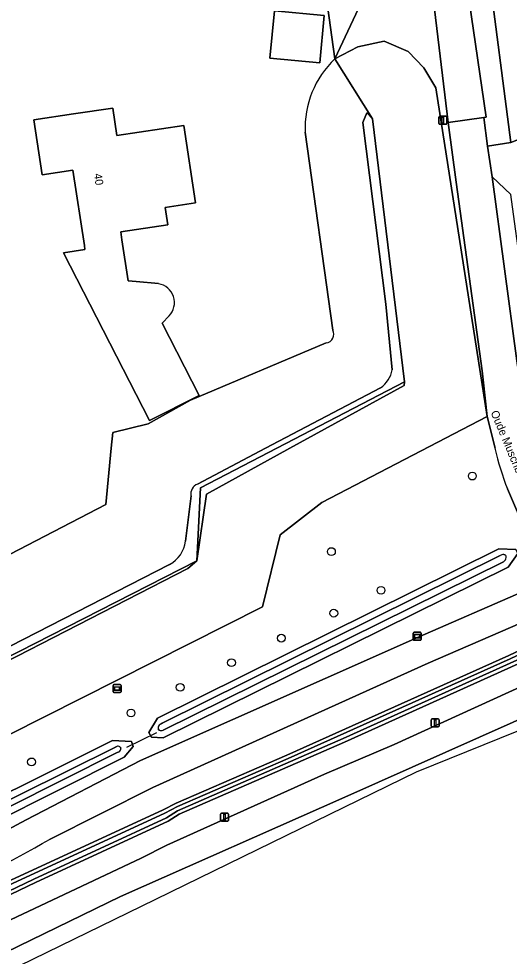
# Model space of a CAD drawing. Extents: x 162722 to 165104, y 384719 to 386284.
# Drawn here: x 164123.8 to 164185, y 384936.5 to 385053.7 of the extents above; entities that cross this region are included whole.
import ezdxf

# ---------------------------------------------------------------- set-up
doc = ezdxf.new("R2010")
doc.units = 0
for name, color, linetype in [('IMGEO_Berm_groen', 7, 'Continuous'), ('IMGEO_Boom', 7, 'Continuous'), ('IMGEO_Duiker', 7, 'Continuous'), ('IMGEO_Erf', 7, 'Continuous'), ('IMGEO_Fietspad_gesloten', 7, 'Continuous'), ('IMGEO_Groenvoorziening', 7, 'Continuous'), ('IMGEO_Hek', 7, 'Continuous'), ('IMGEO_Lichtmast', 7, 'Continuous'), ('IMGEO_Loofbos', 7, 'Continuous'), ('IMGEO_Oever', 7, 'Continuous'), ('IMGEO_Openbare_ruimte_label', 7, 'Continuous'), ('IMGEO_Pand', 7, 'Continuous'), ('IMGEO_Pand_nummerreeks', 7, 'Continuous'), ('IMGEO_Rijbaan_lokaal_gesloten', 7, 'Continuous'), ('IMGEO_Rijbaan_lokaal_open', 7, 'Continuous'), ('IMGEO_Rijbaan_regionaal_gesloten', 7, 'Continuous'), ('IMGEO_Verklikker', 7, 'Continuous'), ('IMGEO_Voetpad_open', 7, 'Continuous'), ('IMGEO_Waterloop', 7, 'Continuous'), ('IMGEO_Wegwijzer', 7, 'Continuous')]:
    doc.layers.add(name, color=color, linetype=linetype)

msp = doc.modelspace()

# ---------------------------------------------------------------- linework, layer by layer
at = {"layer": 'IMGEO_Berm_groen'}
for points in [[(164183.27, 385000), (164182.29, 385003.98), (164161.64, 384993.22), (164156.4, 384989.2), (164154.23, 384980.18), (163995.61, 384900.16), (163985.45, 384906.25), (163959.71, 384893.04), (163931.56, 384878.59), (163923.16, 384882.98), (163812.86, 384826.88)], [(164223.85, 384994.34), (164174.93, 384973.13), (164140.51, 384957.62), (164127.58, 384951.11)], [(164188.04, 384987.42), (164184.84, 384994.92)], [(163914.44, 384836.89), (163949.64, 384856.5), (163973.82, 384869.78), (164000, 384884.15), (164013.24, 384891.06), (164022.23, 384895.94), (164051.68, 384911.3), (164065.07, 384918.06), (164110.83, 384940.54), (164141.78, 384954.8), (164143.41, 384955.64), (164157.25, 384961.66), (164184.98, 384974.1), (164189.83, 384976.41), (164193.58, 384977.81), (164199.17, 384980.36), (164206.03, 384983.51), (164212.73, 384986.25), (164221.34, 384989.2), (164225.31, 384990.8), (164224.51, 384992.74), (164227.1, 384993.91), (164227.92, 384991.92)], [(164228.52, 384990.48), (164225.9, 384989.38), (164214.03, 384984.88), (164199.86, 384979.03), (164194.07, 384976.64), (164190.41, 384974.99), (164164.46, 384963.29), (164143.81, 384954.27), (164142.44, 384953.4), (164125.83, 384945.72), (164092.92, 384929.94), (164061.64, 384914.53), (164036.12, 384901.56), (164011.74, 384888.67), (164000, 384882.3), (163974.59, 384868.52), (163970.14, 384866.1), (163854.54, 384802.2), (163834.33, 384791.25), (163820.77, 384784.53), (163800.9, 384775.69)], [(164029.89, 384905.3), (164057.85, 384919.48), (164097.49, 384939.03), (164124.66, 384953.58), (164138.96, 384960.97), (164173.57, 384976.37), (164186.77, 384982.11)], [(164098.31, 384929.57), (164139.04, 384948.77), (164142.26, 384950.4), (164161.97, 384959.27), (164170.65, 384962.99), (164191.19, 384972.35)]]:
    msp.add_lwpolyline(points, dxfattribs=at)
for points in [[(164140.35, 384963.9), (164140, 384964.46), (164141.09, 384966.28), (164183.73, 384987.45), (164185.86, 384987.37), (164186.11, 384986.84), (164184.89, 384985.15), (164141.8, 384963.83)], [(164135.48, 384963.47), (164137.83, 384963.37), (164138.06, 384962.73), (164136.94, 384961.41), (164087.47, 384936.57), (164086.57, 384936.81), (164086.39, 384937.19), (164085.98, 384938.02), (164086.45, 384939.03)]]:
    msp.add_lwpolyline(points, close=True, dxfattribs=at)
for centre, radius, start, end in [((164212.76, 385006.38), 30.18, 192.2087, 202.3168), ((163681.26, 385745.97), 911.6, 297.20884, 299.3146)]:
    msp.add_arc(centre, radius, start, end, dxfattribs=at)
at = {"layer": 'IMGEO_Boom'}
for centre in [(164180.43, 384996.53), (164162.82, 384987.09), (164169.02, 384982.25), (164163.12, 384979.39), (164156.57, 384976.27), (164150.33, 384973.2), (164143.93, 384970.12), (164137.78, 384966.91), (164125.35, 384960.8)]:
    msp.add_circle(centre, 0.489, dxfattribs=at)
at = {"layer": 'IMGEO_Duiker'}
msp.add_lwpolyline([(164137.26, 384962.65), (164141.01, 384964.48)], dxfattribs=at)
at = {"layer": 'IMGEO_Erf'}
for points in [[(164163.26, 385048.67), (164153.96, 385115.89), (164147.89, 385159.15), (164138.56, 385158), (164106.1, 385141.08), (164107.2, 385132.89), (164107.86, 385128.07), (164109.93, 385113.43), (164111.01, 385105.5), (164114.57, 385079.48), (164115.38, 385073.49), (164118.85, 385048.37)], [(164170.42, 385009.79), (164169.62, 385018.02), (164166.76, 385040.71), (164167.23, 385041.94), (164167.97, 385041.17), (164163.26, 385048.67)], [(164126.68, 385034.2), (164125.65, 385041.04), (164130.59, 385041.79), (164135.49, 385042.53), (164136.01, 385039.08), (164144.38, 385040.35), (164145.85, 385030.68), (164142.04, 385030.1), (164142.37, 385027.93), (164136.49, 385027.04), (164136.63, 385026.05), (164137.41, 385020.94), (164138.43, 385020.85), (164141.23, 385020.58)], [(164159.55, 385039.5), (164163.01, 385014.77)], [(164163.01, 385014.77), (164159.55, 385039.5)], [(164142.55, 385016.55), (164141.68, 385015.64), (164146.28, 385006.61), (164140.11, 385003.48), (164129.36, 385024.45), (164132.02, 385024.85), (164131.95, 385025.34), (164130.52, 385034.78), (164126.68, 385034.2)], [(164162.18, 385013.17), (164145.22, 385006.02), (164139.93, 385003.08), (164135.49, 385001.97), (164135.3, 385000), (164134.64, 384992.97), (164080.21, 384964.72), (164050.97, 384949.76), (164021.24, 384935.11), (164000, 384925.38), (163995.38, 384923.27), (163988.04, 384927.89), (163958.54, 384912.86), (163932.38, 384900.52), (163925.71, 384900.92), (163897.99, 384886.85), (163900.68, 384881.54), (163922.6, 384892.67)], [(164080.21, 384964.72), (164134.64, 384992.97), (164135.3, 385000), (164135.49, 385001.97), (164139.93, 385003.08), (164145.22, 385006.02), (164162.18, 385013.17)], [(164146.07, 384995.53), (164154.58, 385000), (164168.97, 385007.56)], [(164144.58, 384988.4), (164145.28, 384994.06)], [(163996.84, 384910.77), (164000, 384912.39), (164142.61, 384985.49)]]:
    msp.add_lwpolyline(points, dxfattribs=at)
for points in [[(164221.49, 385107.05), (164179.29, 385081.39), (164180.89, 385070.32), (164182.36, 385060.42), (164185.26, 385038.21), (164197.28, 385042.9), (164229.04, 385055.46)], [(164155.14, 385048.76), (164155.69, 385054.69), (164161.92, 385054.11), (164161.36, 385048.18)]]:
    msp.add_lwpolyline(points, close=True, dxfattribs=at)
for centre, radius, start, end in [((164171.25, 385040.1), 11.71, 133.0101, 182.9415), ((164171.25, 385040.1), 11.71, 133.0101, 182.9415), ((164140.81, 385018.21), 2.4, 316.224, 80.0137), ((164162.02, 385014.27), 1.11, 278.1468, 26.8998), ((164162.02, 385014.27), 1.11, 278.1468, 26.8998), ((164166.91, 385010.5), 3.59, 305.1119, 348.7249), ((164146.57, 384994.31), 1.32, 112.3222, 190.9928), ((164140.84, 384988.81), 3.76, 298.0715, 353.6882)]:
    msp.add_arc(centre, radius, start, end, dxfattribs=at)
at = {"layer": 'IMGEO_Fietspad_gesloten'}
msp.add_lwpolyline([(164127.58, 384951.11), (164140.51, 384957.62), (164174.93, 384973.13), (164223.85, 384994.34), (164226.46, 384995.47), (164236.92, 385000), (164257.46, 385008.9), (164259.27, 385009.7), (164257.96, 385012.93), (164249.61, 385009.49), (164247.77, 385008.69), (164227.73, 385000), (164225.06, 384998.85), (164222.46, 384997.72), (164222.11, 384997.57), (164196.83, 384986.5), (164186.77, 384982.11), (164173.57, 384976.37), (164138.96, 384960.97), (164124.66, 384953.58), (164097.49, 384939.03)], dxfattribs=at)
msp.add_arc((163681.26, 385745.97), 911.6, 297.20884, 299.3146, dxfattribs=at)
at = {"layer": 'IMGEO_Groenvoorziening'}
for points in [[(164170.12, 385063.35), (164163.26, 385048.67), (164166.11, 385050.2), (164169.42, 385050.89), (164172.42, 385049.6), (164174.38, 385047.56), (164175.89, 385045.07), (164182.29, 385003.98), (164181.8, 385008.56), (164181.64, 385009.69), (164178.43, 385033.26), (164177.4, 385040.72), (164174.42, 385065.65)], [(164214.76, 385043.38), (164230.58, 385048.58), (164229.04, 385055.46), (164197.28, 385042.9), (164185.26, 385038.21), (164182.34, 385037.75), (164182.89, 385033.92), (164185.24, 385031.71)], [(163995.61, 384900.16), (164154.23, 384980.18), (164156.4, 384989.2), (164161.64, 384993.22), (164182.29, 385003.98), (164175.89, 385045.07), (164174.38, 385047.56), (164172.42, 385049.6), (164169.42, 385050.89), (164166.11, 385050.2), (164163.26, 385048.67), (164167.97, 385041.17), (164171.94, 385008.3), (164171.93, 385007.87), (164157.64, 385000), (164147.2, 384994.25), (164146.02, 384985.93), (164144.89, 384984.96), (164000, 384910.58)], [(163922.6, 384892.67), (163900.68, 384881.54), (163901.15, 384880.61), (163923.64, 384892.04), (163932.76, 384887.38), (163955.99, 384899.17), (163986.31, 384914.57), (163996.45, 384909.62), (164146.02, 384985.93), (164146.47, 384995.04), (164171.94, 385008.3), (164167.97, 385041.17), (164167.23, 385041.94), (164166.76, 385040.71), (164169.62, 385018.02), (164170.42, 385009.79)], [(164168.97, 385007.56), (164154.58, 385000), (164146.07, 384995.53)], [(164145.28, 384994.06), (164144.58, 384988.4)], [(163804.05, 384830.64), (163923.55, 384891.19), (163932.65, 384886.86), (163985.84, 384913.52), (163996.46, 384908.76), (164000, 384910.58), (164144.89, 384984.96), (164146.02, 384985.93), (163996.45, 384909.62), (163986.31, 384914.57), (163955.99, 384899.17), (163932.76, 384887.38), (163923.64, 384892.04), (163901.15, 384880.61), (163881.18, 384870.47), (163802.32, 384830.4), (163800.9, 384830.47), (163801.52, 384828.6), (163806.94, 384817.63)], [(164142.61, 384985.49), (164000, 384912.39), (163996.84, 384910.77)]]:
    msp.add_lwpolyline(points, dxfattribs=at)
msp.add_lwpolyline([(164146.02, 384985.93), (164147.2, 384994.25), (164157.64, 385000), (164171.93, 385007.87), (164171.94, 385008.3), (164146.47, 384995.04)], close=True, dxfattribs=at)
for centre, radius, start, end in [((164166.91, 385010.5), 3.59, 305.1119, 348.7249), ((164146.57, 384994.31), 1.32, 112.3222, 190.9928), ((164140.84, 384988.81), 3.76, 298.0715, 353.6882)]:
    msp.add_arc(centre, radius, start, end, dxfattribs=at)
at = {"layer": 'IMGEO_Hek'}
for points in [[(164163.26, 385048.67), (164166.11, 385050.2), (164169.42, 385050.89), (164172.42, 385049.6), (164174.38, 385047.56), (164175.89, 385045.07), (164182.29, 385003.98)], [(164167.97, 385041.17), (164163.26, 385048.67)], [(164171.94, 385008.3), (164167.97, 385041.17)], [(164146.02, 384985.93), (164146.47, 384995.04), (164171.94, 385008.3)], [(164182.29, 385003.98), (164161.64, 384993.22), (164156.4, 384989.2), (164154.23, 384980.18), (163995.61, 384900.16)], [(163955.99, 384899.17), (163986.31, 384914.57), (163996.45, 384909.62), (164146.02, 384985.93)]]:
    msp.add_lwpolyline(points, dxfattribs=at)
at = {"layer": 'IMGEO_Lichtmast'}
for p, q in [((164176.24, 385040.6), (164176.24, 385041.4)), ((164176.24, 385041.4), (164176.24, 385040.6)), ((164176.34, 385041.5), (164177.13, 385041.5)), ((164177.13, 385041.5), (164176.34, 385041.5)), ((164177.23, 385041.4), (164177.23, 385040.6)), ((164177.23, 385040.6), (164177.23, 385041.4)), ((164177.13, 385040.5), (164176.34, 385040.5)), ((164176.34, 385040.5), (164177.13, 385040.5)), ((164175.28, 384965.28), (164175.28, 384966.08)), ((164175.28, 384966.08), (164175.28, 384965.28)), ((164175.38, 384966.18), (164176.17, 384966.18)), ((164176.17, 384966.18), (164175.38, 384966.18)), ((164176.17, 384965.18), (164175.38, 384965.18)), ((164175.38, 384965.18), (164176.17, 384965.18)), ((164176.27, 384966.08), (164176.27, 384965.28)), ((164176.27, 384965.28), (164176.27, 384966.08)), ((164148.97, 384953.49), (164148.97, 384954.28)), ((164148.97, 384954.28), (164148.97, 384953.49)), ((164149.07, 384954.38), (164149.86, 384954.38)), ((164149.86, 384954.38), (164149.07, 384954.38)), ((164149.86, 384953.39), (164149.07, 384953.39)), ((164149.07, 384953.39), (164149.86, 384953.39)), ((164149.96, 384954.28), (164149.96, 384953.49)), ((164149.96, 384953.49), (164149.96, 384954.28))]:
    msp.add_line(p, q, dxfattribs=at)
for points in [[(164176.66, 385041.37), (164176.81, 385041.37), (164176.81, 385040.62), (164176.66, 385040.62), (164176.66, 385041.37)], [(164175.7, 384966.06), (164175.85, 384966.06), (164175.85, 384965.31), (164175.7, 384965.31), (164175.7, 384966.06)], [(164149.39, 384954.26), (164149.54, 384954.26), (164149.54, 384953.51), (164149.39, 384953.51), (164149.39, 384954.26)]]:
    msp.add_lwpolyline(points, dxfattribs=at)
for centre, start, end in [((164176.34, 385041.4), 90, 180), ((164176.34, 385041.4), 90, 180), ((164177.13, 385041.4), 0, 90), ((164177.13, 385041.4), 360, 90), ((164176.34, 385040.6), 180, 270), ((164176.34, 385040.6), 180, 270), ((164177.13, 385040.6), 270, 0), ((164177.13, 385040.6), 270, 0), ((164175.38, 384966.08), 90, 180), ((164175.38, 384966.08), 90, 180), ((164175.38, 384965.28), 180, 270), ((164175.38, 384965.28), 180, 270), ((164176.17, 384966.08), 0, 90), ((164176.17, 384966.08), 360, 90), ((164176.17, 384965.28), 270, 0), ((164176.17, 384965.28), 270, 0), ((164149.07, 384954.28), 90, 180), ((164149.07, 384954.28), 90, 180), ((164149.07, 384953.49), 180, 270), ((164149.07, 384953.49), 180, 270), ((164149.86, 384954.28), 0, 90), ((164149.86, 384954.28), 360, 90), ((164149.86, 384953.49), 270, 0), ((164149.86, 384953.49), 270, 0)]:
    msp.add_arc(centre, 0.1, start, end, dxfattribs=at)
at = {"layer": 'IMGEO_Loofbos'}
msp.add_lwpolyline([(164158.87, 385145.97), (164157.67, 385149.11), (164157.66, 385152.71), (164157.07, 385161.43), (164157.66, 385161.49), (164157.45, 385163.79), (164146.19, 385166.59), (164145.39, 385166.79), (164125.88, 385156.95), (164105.35, 385146.6), (164106.1, 385141.08), (164138.56, 385158), (164147.89, 385159.15), (164153.96, 385115.89), (164163.26, 385048.67), (164170.12, 385063.35)], close=True, dxfattribs=at)
at = {"layer": 'IMGEO_Oever'}
for points in [[(164111.02, 384940.12), (164141.99, 384954.38), (164143.61, 384955.22), (164157.43, 384961.24), (164185.17, 384973.68), (164190.01, 384975.98), (164193.76, 384977.38), (164199.36, 384979.94), (164206.21, 384983.08), (164212.9, 384985.82), (164221.51, 384988.77), (164225.49, 384990.38), (164228.1, 384991.49), (164233.87, 384994.19), (164239.49, 384997.16), (164243.99, 384999.59), (164247.66, 385001.56)], [(164247.93, 385001.15), (164247.81, 385001.05), (164246.63, 385000.41), (164239.66, 384996.63), (164234.06, 384993.62), (164228.34, 384990.91), (164225.72, 384989.81), (164213.86, 384985.31), (164199.68, 384979.46), (164193.88, 384977.07), (164190.22, 384975.42), (164164.27, 384963.72), (164143.6, 384954.68), (164142.22, 384953.81), (164125.64, 384946.15), (164092.72, 384930.35), (164061.43, 384914.95), (164035.9, 384901.98), (164011.52, 384889.08), (163999.78, 384882.71), (163974.37, 384868.93), (163969.92, 384866.51), (163854.32, 384802.61), (163834.12, 384791.66)], [(164227.92, 384991.92), (164225.31, 384990.8), (164221.34, 384989.2), (164212.73, 384986.25), (164206.03, 384983.51), (164199.17, 384980.36), (164193.58, 384977.81), (164189.83, 384976.41), (164184.98, 384974.1), (164157.25, 384961.66), (164143.41, 384955.64), (164141.78, 384954.8), (164110.83, 384940.54), (164065.07, 384918.06), (164051.68, 384911.3), (164022.23, 384895.94), (164013.24, 384891.06), (164000, 384884.15), (163973.82, 384869.78), (163949.64, 384856.5), (163914.44, 384836.89), (163845.03, 384798.67)], [(163820.77, 384784.53), (163834.33, 384791.25), (163854.54, 384802.2), (163970.14, 384866.1), (163974.59, 384868.52), (164000, 384882.3), (164011.74, 384888.67), (164036.12, 384901.56), (164061.64, 384914.53), (164092.92, 384929.94), (164125.83, 384945.72), (164142.44, 384953.4), (164143.81, 384954.27), (164164.46, 384963.29), (164190.41, 384974.99), (164194.07, 384976.64), (164199.86, 384979.03), (164214.03, 384984.88), (164225.9, 384989.38), (164228.52, 384990.48)], [(164141.53, 384965.56), (164141.68, 384965.64), (164183.91, 384986.61)], [(164184.38, 384986.73), (164184.49, 384986.7), (164184.56, 384986.66), (164184.64, 384986.54)], [(164184.33, 384985.8), (164141.8, 384964.76)], [(164141.28, 384964.78), (164141.18, 384964.95)], [(164086.85, 384938.09), (164086.92, 384938.28), (164087.05, 384938.4), (164087.21, 384938.51), (164087.39, 384938.61), (164135.91, 384962.7)], [(164136.3, 384962.74), (164136.38, 384962.7), (164136.5, 384962.58), (164136.52, 384962.51)], [(164136.28, 384962.08), (164136.17, 384962.01), (164136.07, 384961.96), (164088.23, 384937.94), (164087.55, 384937.65), (164087.37, 384937.59)]]:
    msp.add_lwpolyline(points, dxfattribs=at)
for points in [[(164184.89, 384985.15), (164186.11, 384986.84), (164185.86, 384987.37), (164183.73, 384987.45), (164141.09, 384966.28), (164140, 384964.46), (164140.35, 384963.9), (164141.8, 384963.83)], [(164136.94, 384961.41), (164138.06, 384962.73), (164137.83, 384963.37), (164135.48, 384963.47), (164086.45, 384939.03), (164085.98, 384938.02), (164086.39, 384937.19), (164086.57, 384936.81), (164087.47, 384936.57)]]:
    msp.add_lwpolyline(points, close=True, dxfattribs=at)
for centre, radius, start, end in [((164184.4, 384985.6), 1.12, 91.2045, 116.2984), ((164183.56, 384986.71), 1.19, 310.4367, 333.5185), ((164184.13, 384986.37), 0.54, 338.393, 17.8307), ((164141.67, 384965.05), 0.497, 138.8679, 191.9337), ((164141.98, 384964.71), 0.957, 117.7112, 135.8769), ((164141.56, 384965.32), 0.609, 242.7085, 293.8002), ((164136.15, 384962.2), 0.552, 74.8346, 116.5576), ((164135.99, 384962.52), 0.533, 303.2012, 358.4871)]:
    msp.add_arc(centre, radius, start, end, dxfattribs=at)
at = {"layer": 'IMGEO_Pand'}
msp.add_lwpolyline([(164155.14, 385048.76), (164161.36, 385048.18), (164161.92, 385054.11), (164155.69, 385054.69)], close=True, dxfattribs=at)
msp.add_lwpolyline([(164141.23, 385020.58), (164138.43, 385020.85), (164137.41, 385020.94), (164136.63, 385026.05), (164136.49, 385027.04), (164142.37, 385027.93), (164142.04, 385030.1), (164145.85, 385030.68), (164144.38, 385040.35), (164136.01, 385039.08), (164135.49, 385042.53), (164130.59, 385041.79), (164125.65, 385041.04), (164126.68, 385034.2), (164130.52, 385034.78), (164131.95, 385025.34), (164132.02, 385024.85), (164129.36, 385024.45), (164140.11, 385003.48), (164146.28, 385006.61), (164141.68, 385015.64), (164142.55, 385016.55)], dxfattribs=at)
msp.add_arc((164140.81, 385018.21), 2.4, 316.224, 80.0137, dxfattribs=at)
at = {"layer": 'IMGEO_Rijbaan_lokaal_gesloten'}
msp.add_lwpolyline([(164174.42, 385065.65), (164177.4, 385040.72), (164181.88, 385041.34), (164182.14, 385041.39), (164180.05, 385055.93)], dxfattribs=at)
at = {"layer": 'IMGEO_Rijbaan_lokaal_open'}
for points in [[(164187.94, 385000), (164187.91, 385000.12), (164187.46, 385002.08), (164186.3, 385008.98), (164186.01, 385010.94), (164182.89, 385033.92), (164182.34, 385037.75), (164181.88, 385041.34), (164177.4, 385040.72), (164178.43, 385033.26), (164181.64, 385009.69), (164181.8, 385008.56), (164182.29, 385003.98), (164183.27, 385000)], [(164184.84, 384994.92), (164188.04, 384987.42)]]:
    msp.add_lwpolyline(points, dxfattribs=at)
msp.add_arc((164212.76, 385006.38), 30.18, 192.2087, 202.3168, dxfattribs=at)
at = {"layer": 'IMGEO_Rijbaan_regionaal_gesloten'}
msp.add_lwpolyline([(163846.96, 384790.27), (163880.93, 384809.18), (163978.1, 384862.67), (163978.15, 384862.7), (164051.63, 384902.41), (164077.48, 384915.27), (164136.45, 384943.99), (164164.51, 384956.41), (164189.76, 384967.64), (164202.85, 384973.28), (164201.18, 384976.5), (164191.19, 384972.35), (164170.65, 384962.99), (164161.97, 384959.27), (164142.26, 384950.4), (164139.04, 384948.77), (164098.31, 384929.57), (164068.3, 384914.74), (164040.03, 384900.42), (164010.01, 384884.53), (164000, 384879.09), (163988.46, 384872.63), (163976.2, 384865.89), (163832.08, 384786.73)], dxfattribs=at)
msp.add_lwpolyline([(163834.89, 384781.88), (164031.01, 384890.05), (164139.09, 384942.78), (164173.47, 384959.56), (164196.43, 384968.85), (164203.63, 384971.77), (164203.02, 384972.94), (164202.85, 384973.28), (164189.76, 384967.64), (164164.51, 384956.41), (164136.45, 384943.99), (164077.48, 384915.27), (164051.63, 384902.41), (163978.15, 384862.7), (163978.1, 384862.67), (163880.93, 384809.18), (163846.96, 384790.27), (163834.09, 384783.25)], close=True, dxfattribs=at)
at = {"layer": 'IMGEO_Verklikker'}
for p, q in [((164135.54, 384969.57), (164135.54, 384970.37)), ((164135.54, 384970.37), (164135.54, 384969.57)), ((164135.64, 384970.47), (164136.43, 384970.47)), ((164136.43, 384970.47), (164135.64, 384970.47)), ((164136.53, 384970.37), (164136.53, 384969.57)), ((164136.53, 384969.57), (164136.53, 384970.37)), ((164136.43, 384969.47), (164135.64, 384969.47)), ((164135.64, 384969.47), (164136.43, 384969.47))]:
    msp.add_line(p, q, dxfattribs=at)
for points in [[(164135.64, 384970.2), (164136.43, 384970.2), (164136.43, 384969.74), (164135.64, 384969.74), (164135.64, 384970.2)], [(164135.71, 384970.14), (164135.71, 384969.8), (164136.36, 384969.8), (164136.36, 384970.14), (164135.71, 384970.14)]]:
    msp.add_lwpolyline(points, dxfattribs=at)
for centre, start, end in [((164135.64, 384970.37), 90, 180), ((164135.64, 384970.37), 90, 180), ((164136.43, 384970.37), 0, 90), ((164136.43, 384970.37), 360, 90), ((164135.64, 384969.57), 180, 270), ((164135.64, 384969.57), 180, 270), ((164136.43, 384969.57), 270, 0), ((164136.43, 384969.57), 270, 0)]:
    msp.add_arc(centre, 0.1, start, end, dxfattribs=at)
at = {"layer": 'IMGEO_Voetpad_open'}
msp.add_lwpolyline([(164182.36, 385060.42), (164180.89, 385070.32), (164177.99, 385069.91), (164180.05, 385055.93), (164182.14, 385041.39), (164181.88, 385041.34), (164182.34, 385037.75), (164185.26, 385038.21)], close=True, dxfattribs=at)
msp.add_lwpolyline([(164189.7, 385001.22), (164188.16, 385010.39), (164187.97, 385011.7), (164185.71, 385028.35), (164185.24, 385031.71), (164182.89, 385033.92), (164186.01, 385010.94), (164186.3, 385008.98), (164187.46, 385002.08), (164187.91, 385000.12), (164187.94, 385000)], dxfattribs=at)
at = {"layer": 'IMGEO_Waterloop'}
for points in [[(164247.8, 385001.58), (164247.66, 385001.56), (164243.99, 384999.59), (164239.49, 384997.16), (164233.87, 384994.19), (164228.1, 384991.49), (164225.49, 384990.38), (164221.51, 384988.77), (164212.9, 384985.82), (164206.21, 384983.08), (164199.36, 384979.94), (164193.76, 384977.38), (164190.01, 384975.98), (164185.17, 384973.68), (164157.43, 384961.24), (164143.61, 384955.22), (164141.99, 384954.38), (164111.02, 384940.12)], [(163834.12, 384791.66), (163854.32, 384802.61), (163969.92, 384866.51), (163974.37, 384868.93), (163999.78, 384882.71), (164011.52, 384889.08), (164035.9, 384901.98), (164061.43, 384914.95), (164092.72, 384930.35), (164125.64, 384946.15), (164142.22, 384953.81), (164143.6, 384954.68), (164164.27, 384963.72), (164190.22, 384975.42), (164193.88, 384977.07), (164199.68, 384979.46), (164213.86, 384985.31), (164225.72, 384989.81), (164228.34, 384990.91), (164234.06, 384993.62), (164239.66, 384996.63), (164246.63, 385000.41), (164247.81, 385001.05)], [(164183.91, 384986.61), (164141.68, 384965.64), (164141.53, 384965.56)], [(164184.64, 384986.54), (164184.56, 384986.66), (164184.49, 384986.7), (164184.38, 384986.73)], [(164141.8, 384964.76), (164184.33, 384985.8)], [(164141.18, 384964.95), (164141.28, 384964.78)], [(164135.91, 384962.7), (164087.39, 384938.61), (164087.21, 384938.51), (164087.05, 384938.4), (164086.92, 384938.28), (164086.85, 384938.09)], [(164136.52, 384962.51), (164136.5, 384962.58), (164136.38, 384962.7), (164136.3, 384962.74)], [(164087.37, 384937.59), (164087.55, 384937.65), (164088.23, 384937.94), (164136.07, 384961.96)], [(164136.07, 384961.96), (164136.17, 384962.01), (164136.28, 384962.08)]]:
    msp.add_lwpolyline(points, dxfattribs=at)
for centre, radius, start, end in [((164184.4, 384985.6), 1.12, 91.2045, 116.2984), ((164183.56, 384986.71), 1.19, 310.4367, 333.5185), ((164184.13, 384986.37), 0.54, 338.393, 17.8307), ((164141.67, 384965.05), 0.497, 138.8679, 191.9337), ((164141.98, 384964.71), 0.957, 117.7112, 135.8769), ((164141.56, 384965.32), 0.609, 242.7085, 293.8002), ((164136.15, 384962.2), 0.552, 74.8346, 116.5576), ((164135.99, 384962.52), 0.533, 303.2012, 358.4871)]:
    msp.add_arc(centre, radius, start, end, dxfattribs=at)
at = {"layer": 'IMGEO_Wegwijzer'}
for p, q in [((164173.05, 384976.11), (164173.05, 384976.91)), ((164173.05, 384976.91), (164173.05, 384976.11)), ((164173.15, 384977.01), (164173.94, 384977.01)), ((164173.94, 384977.01), (164173.15, 384977.01)), ((164174.04, 384976.91), (164174.04, 384976.11)), ((164174.04, 384976.11), (164174.04, 384976.91)), ((164173.94, 384976.01), (164173.15, 384976.01)), ((164173.15, 384976.01), (164173.94, 384976.01))]:
    msp.add_line(p, q, dxfattribs=at)
for points in [[(164173.15, 384976.75), (164173.93, 384976.75), (164173.93, 384976.28), (164173.15, 384976.28), (164173.15, 384976.75)], [(164173.21, 384976.68), (164173.21, 384976.35), (164173.87, 384976.35), (164173.87, 384976.68), (164173.21, 384976.68)]]:
    msp.add_lwpolyline(points, dxfattribs=at)
for centre, start, end in [((164173.15, 384976.91), 90, 180), ((164173.15, 384976.91), 90, 180), ((164173.94, 384976.91), 0, 90), ((164173.94, 384976.91), 360, 90), ((164173.15, 384976.11), 180, 270), ((164173.15, 384976.11), 180, 270), ((164173.94, 384976.11), 270, 0), ((164173.94, 384976.11), 270, 0)]:
    msp.add_arc(centre, 0.1, start, end, dxfattribs=at)

# ---------------------------------------------------------------- texts
at = {"layer": 'IMGEO_Openbare_ruimte_label'}
msp.add_text('Oude Muschbergweg', height=1, rotation=292.6419, dxfattribs=at).set_placement((164182.7, 385004.49))
at = {"layer": 'IMGEO_Pand_nummerreeks'}
msp.add_text('40', height=1, rotation=278.602, dxfattribs=at).set_placement((164133.14, 385034.29))

doc.saveas('drawing.dxf')
